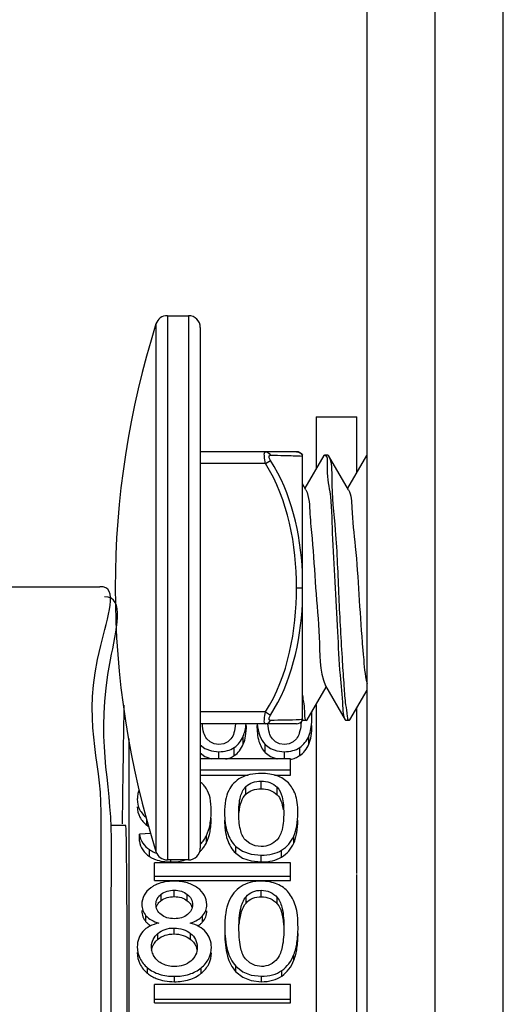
# Paper-space layout 'Sheet' of a CAD drawing. Header units: inches. Extents: x 0.2 to 10.8, y 0.2 to 8.3.
# Tile 518 of 545: x 8.0691 to 8.1259, y 6.7649 to 6.8807. Entities that reach past the tile are written whole.
import ezdxf

# ---------------------------------------------------------------- set-up
doc = ezdxf.new("R2010")
doc.units = ezdxf.units.IN
doc.header["$MEASUREMENT"] = 0
doc.layers.get('0').update_dxf_attribs({"lineweight": 5})
doc.layers.add('02___PRT_ALL_AXES', color=7, linetype='Continuous')

psp = doc.layouts.new('Sheet')

# ---------------------------------------------------------------- linework, layer by layer
at = {"color": 0, "linetype": 'ByBlock', "lineweight": -3}
for p, q in [((8.109877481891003, 6.628465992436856), (8.109877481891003, 7.901958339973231)), ((8.117877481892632, 6.705958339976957), (8.117877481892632, 7.901958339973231)), ((8.125877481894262, 6.705958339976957), (8.125877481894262, 7.901958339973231)), ((8.086403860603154, 6.845873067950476), (8.08887748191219, 6.845873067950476)), ((8.086403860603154, 6.845873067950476), (8.086403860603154, 6.781873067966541)), ((8.08887748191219, 6.845873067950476), (8.08887748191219, 6.781873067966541)), ((8.085069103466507, 6.844895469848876), (8.085069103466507, 6.78285066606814)), ((8.090277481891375, 6.844473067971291), (8.090277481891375, 6.783273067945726)), ((8.103877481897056, 6.83395833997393), (8.108677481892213, 6.83395833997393)), ((8.103877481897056, 6.833957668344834), (8.103877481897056, 6.827808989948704)), ((8.108677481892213, 6.827464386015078), (8.108677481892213, 6.833957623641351)), ((8.10157456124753, 6.829873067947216), (8.090277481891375, 6.829873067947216)), ((8.097935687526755, 6.828473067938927), (8.098525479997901, 6.828847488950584)), ((8.101574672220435, 6.829873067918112), (8.101827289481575, 6.829827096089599)), ((8.101827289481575, 6.829827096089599), (8.101897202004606, 6.829797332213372)), ((8.101897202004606, 6.829797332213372), (8.102060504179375, 6.829699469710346)), ((8.102060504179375, 6.829699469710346), (8.102119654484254, 6.829652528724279)), ((8.102119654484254, 6.829652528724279), (8.102277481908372, 6.82945484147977)), ((8.102277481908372, 6.798291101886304), (8.102277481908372, 6.82945484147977)), ((8.104807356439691, 6.829412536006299), (8.102577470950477, 6.825570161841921)), ((8.104877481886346, 6.829473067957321), (8.104807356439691, 6.829412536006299)), ((8.105277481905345, 6.829473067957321), (8.104877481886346, 6.829473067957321)), ((8.10534760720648, 6.82941253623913), (8.105277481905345, 6.829473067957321)), ((8.10767146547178, 6.82540843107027), (8.10534760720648, 6.82941253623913)), ((8.109807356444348, 6.829412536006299), (8.10757748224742, 6.82557018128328)), ((8.097935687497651, 6.828473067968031), (8.090277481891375, 6.828473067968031)), ((8.102671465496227, 6.82540843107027), (8.102277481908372, 6.826086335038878)), ((8.078477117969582, 6.813958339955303), (8.051472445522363, 6.813958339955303)), ((8.101574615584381, 6.813886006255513), (8.102277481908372, 6.813886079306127)), ((8.102847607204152, 6.798333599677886), (8.105077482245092, 6.802175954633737)), ((8.104983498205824, 6.80233770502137), (8.10730735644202, 6.798333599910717)), ((8.107847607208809, 6.798333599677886), (8.109877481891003, 6.801831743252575)), ((8.103877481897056, 6.800109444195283), (8.103877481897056, 6.612321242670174)), ((8.097935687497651, 6.799273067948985), (8.090277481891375, 6.799273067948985)), ((8.097935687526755, 6.799273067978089), (8.098525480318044, 6.798898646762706)), ((8.108677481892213, 6.780278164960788), (8.108677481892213, 6.799764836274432)), ((8.101574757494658, 6.797873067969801), (8.090277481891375, 6.797873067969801)), ((8.102307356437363, 6.798333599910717), (8.102277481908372, 6.798396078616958)), ((8.102777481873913, 6.798273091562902), (8.102847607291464, 6.79833361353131)), ((8.10730735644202, 6.798333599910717), (8.107377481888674, 6.798273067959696)), ((8.107777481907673, 6.798273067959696), (8.107377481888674, 6.798273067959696)), ((8.107847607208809, 6.798333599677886), (8.107777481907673, 6.798273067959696)), ((8.09533228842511, 6.795478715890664), (8.09533228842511, 6.796445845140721)), ((8.103024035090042, 6.795478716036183), (8.103024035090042, 6.79644584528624)), ((8.08187748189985, 6.796140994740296), (8.08187748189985, 6.612811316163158)), ((8.097905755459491, 6.794500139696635), (8.097905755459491, 6.795455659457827)), ((8.092465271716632, 6.793746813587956), (8.092465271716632, 6.794601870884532)), ((8.094261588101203, 6.794136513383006), (8.094261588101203, 6.795087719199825)), ((8.100157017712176, 6.793746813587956), (8.100157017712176, 6.794601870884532)), ((8.101953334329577, 6.794136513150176), (8.101953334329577, 6.795087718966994)), ((8.100877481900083, 6.793746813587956), (8.090277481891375, 6.793746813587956)), ((8.100877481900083, 6.791845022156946), (8.100877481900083, 6.793746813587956)), ((8.090277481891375, 6.792461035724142), (8.100877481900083, 6.792461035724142)), ((8.090277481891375, 6.791845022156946), (8.095885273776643, 6.791845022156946)), ((8.098978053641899, 6.791845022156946), (8.100877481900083, 6.791845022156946)), ((8.097419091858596, 6.790241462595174), (8.097419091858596, 6.791146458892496)), ((8.095638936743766, 6.789608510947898), (8.095638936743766, 6.79050599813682)), ((8.099307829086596, 6.789524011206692), (8.099307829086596, 6.790420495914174)), ((8.081109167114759, 6.78740062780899), (8.081092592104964, 6.786131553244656)), ((8.079828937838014, 6.785958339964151), (8.081500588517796, 6.785958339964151)), ((8.084011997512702, 6.785942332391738), (8.084011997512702, 6.786697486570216)), ((8.084482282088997, 6.784986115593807), (8.083120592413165, 6.784893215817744)), ((8.083120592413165, 6.784061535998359), (8.083120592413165, 6.784893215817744)), ((8.091004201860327, 6.783904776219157), (8.091004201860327, 6.784734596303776)), ((8.101259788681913, 6.783845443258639), (8.101259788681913, 6.784674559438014)), ((8.084298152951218, 6.782272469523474), (8.084298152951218, 6.783082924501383)), ((8.094435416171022, 6.782654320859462), (8.094435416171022, 6.783469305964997)), ((8.097437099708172, 6.781633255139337), (8.097437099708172, 6.782436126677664)), ((8.099832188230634, 6.782213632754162), (8.099832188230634, 6.783023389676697)), ((8.100877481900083, 6.781517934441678), (8.084877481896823, 6.781517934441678)), ((8.084877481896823, 6.779458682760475), (8.084877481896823, 6.781517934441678)), ((8.08887748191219, 6.781873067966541), (8.086403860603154, 6.781873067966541)), ((8.086830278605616, 6.781633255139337), (8.086830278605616, 6.781873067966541)), ((8.100877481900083, 6.779458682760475), (8.100877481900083, 6.781517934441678)), ((8.108677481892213, 6.724523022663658), (8.108677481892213, 6.780141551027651)), ((8.084877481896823, 6.779976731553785), (8.100877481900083, 6.779976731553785)), ((8.084877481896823, 6.779458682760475), (8.100877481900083, 6.779458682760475)), ((8.085675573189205, 6.777091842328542), (8.085675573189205, 6.777840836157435)), ((8.087217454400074, 6.777558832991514), (8.087217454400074, 6.778313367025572)), ((8.088748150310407, 6.777075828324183), (8.088748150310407, 6.777824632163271)), ((8.097437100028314, 6.777551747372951), (8.097437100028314, 6.778306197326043)), ((8.095656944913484, 6.776803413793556), (8.095656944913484, 6.77754898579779)), ((8.099325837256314, 6.776703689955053), (8.099325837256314, 6.777448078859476)), ((8.083892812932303, 6.774595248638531), (8.083892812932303, 6.775314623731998)), ((8.09054896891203, 6.774589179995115), (8.09054896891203, 6.775308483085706)), ((8.085290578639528, 6.772542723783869), (8.085290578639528, 6.773237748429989)), ((8.087190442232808, 6.77316501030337), (8.087190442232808, 6.773867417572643)), ((8.089133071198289, 6.772533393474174), (8.089133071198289, 6.773228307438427)), ((8.101277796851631, 6.770089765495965), (8.101277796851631, 6.770755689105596)), ((8.084072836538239, 6.76853858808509), (8.084072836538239, 6.769186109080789)), ((8.090377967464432, 6.768540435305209), (8.090377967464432, 6.769187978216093)), ((8.09445342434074, 6.768722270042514), (8.09445342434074, 6.769371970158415)), ((8.099850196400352, 6.768217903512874), (8.099850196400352, 6.768861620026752)), ((8.087226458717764, 6.767554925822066), (8.087226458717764, 6.768190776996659)), ((8.09745510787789, 6.767554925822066), (8.09745510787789, 6.768190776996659)), ((8.100877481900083, 6.767237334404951), (8.084877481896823, 6.767237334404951)), ((8.084877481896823, 6.765083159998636), (8.084877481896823, 6.767237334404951)), ((8.100877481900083, 6.765083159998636), (8.100877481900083, 6.767237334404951)), ((8.084877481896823, 6.765487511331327), (8.100877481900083, 6.765487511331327)), ((8.084877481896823, 6.765083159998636), (8.100877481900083, 6.765083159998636))]:
    psp.add_line(p, q, dxfattribs=at)
for points in [[(8.097935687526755, 6.829873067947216), (8.098169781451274, 6.82982347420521), (8.098374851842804, 6.82968084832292), (8.098525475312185, 6.829462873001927)], [(8.098525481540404, 6.82884748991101), (8.098434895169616, 6.829009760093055), (8.098378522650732, 6.829158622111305), (8.098359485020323, 6.829284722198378), (8.098378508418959, 6.829381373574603), (8.098434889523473, 6.829442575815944), (8.098525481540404, 6.829462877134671)], [(8.098525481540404, 6.798283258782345), (8.098434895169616, 6.798303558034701), (8.098378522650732, 6.798364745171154), (8.098359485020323, 6.798461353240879), (8.098378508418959, 6.798587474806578), (8.098434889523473, 6.798736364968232), (8.098525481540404, 6.798898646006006)], [(8.097935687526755, 6.797873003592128), (8.098169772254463, 6.79792262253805), (8.098374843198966, 6.79806526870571), (8.098525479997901, 6.798283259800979)], [(8.090277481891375, 6.795406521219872), (8.090827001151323, 6.79498110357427), (8.091584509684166, 6.794694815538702), (8.092465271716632, 6.794601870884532)], [(8.092465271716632, 6.795434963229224), (8.091898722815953, 6.795518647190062), (8.091426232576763, 6.795752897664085), (8.091053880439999, 6.796094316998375)], [(8.093869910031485, 6.79609981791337), (8.093496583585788, 6.795756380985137), (8.093023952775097, 6.795519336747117), (8.092465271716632, 6.795434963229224)], [(8.097905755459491, 6.795455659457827), (8.098518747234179, 6.794981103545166), (8.09927625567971, 6.794694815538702), (8.100157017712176, 6.794601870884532)], [(8.100157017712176, 6.795434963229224), (8.099590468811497, 6.795518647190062), (8.099117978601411, 6.795752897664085), (8.098745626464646, 6.796094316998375)], [(8.101561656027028, 6.79609981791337), (8.101188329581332, 6.795756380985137), (8.10071569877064, 6.795519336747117), (8.100157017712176, 6.795434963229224)], [(8.090277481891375, 6.794451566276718), (8.09082649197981, 6.794031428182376), (8.091583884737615, 6.793748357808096), (8.091598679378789, 6.793746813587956)], [(8.097905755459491, 6.794500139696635), (8.098518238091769, 6.794031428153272), (8.099275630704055, 6.793748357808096), (8.099290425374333, 6.793746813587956)], [(8.097437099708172, 6.783444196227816), (8.09671950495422, 6.783535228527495), (8.096091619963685, 6.783805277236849), (8.095555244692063, 6.784245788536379)], [(8.094435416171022, 6.783469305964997), (8.095244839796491, 6.782898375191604), (8.09624220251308, 6.782552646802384), (8.097437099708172, 6.782436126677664)], [(8.094435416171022, 6.782654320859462), (8.095244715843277, 6.782090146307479), (8.096241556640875, 6.781748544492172), (8.097437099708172, 6.781633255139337)], [(8.09745510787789, 6.769343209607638), (8.096737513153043, 6.769447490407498), (8.096109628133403, 6.769757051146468), (8.095573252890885, 6.770262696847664)], [(8.09445342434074, 6.769371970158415), (8.09526284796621, 6.768718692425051), (8.096260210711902, 6.768323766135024), (8.09745510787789, 6.768190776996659)], [(8.09445342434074, 6.768722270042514), (8.095262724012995, 6.768076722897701), (8.096259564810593, 6.767686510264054), (8.09745510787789, 6.767554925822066)]]:
    psp.add_lwpolyline(points, dxfattribs=at)
for centre, radius, start, end in [((8.086403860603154, 6.844473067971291), 0.0014, 90, 162.4393223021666), ((8.08887748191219, 6.844473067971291), 0.0014, 0, 90), ((8.183097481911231, 6.813873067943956), 0.10282, 162.4393223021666, 197.5606776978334), ((8.10157459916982, 6.829073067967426), 0.0008000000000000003, 28.5256740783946, 90), ((8.10157459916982, 6.798673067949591), 0.0008000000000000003, 270, 331.4743259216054), ((8.086403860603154, 6.783273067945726), 0.0014, 197.5606776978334, 270), ((8.08887748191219, 6.783273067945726), 0.0014, 270, 0), ((8.08663407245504, 6.775545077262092), 0.003759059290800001, 112.3428335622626, 113.4397708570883), ((-8.260624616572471, 6.785504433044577), 16.3404509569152, 359.8050190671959, 359.9376299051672)]:
    psp.add_arc(centre, radius, start, end, dxfattribs=at)
psp.add_ellipse((8.081056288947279, 6.713958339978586), major_axis=(0.0004443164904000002, 0.07199999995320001), ratio=0.006170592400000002, start_param=4.547999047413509, end_param=6.283223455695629, dxfattribs=at)
for points, knots in [([(8.097935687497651, 6.828473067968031), (8.097853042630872, 6.828777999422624), (8.097824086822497, 6.829115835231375), (8.097776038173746, 6.829873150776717), (8.097935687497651, 6.829873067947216)], [0, 0, 0, 0, 0.6643073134, 1, 1, 1, 1]), ([(8.098525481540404, 6.829462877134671), (8.099062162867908, 6.829455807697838), (8.10031304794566, 6.82943501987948), (8.101564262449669, 6.829404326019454), (8.102277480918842, 6.829362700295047)], [0, 0, 0, 0, 0.4289841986, 1, 1, 1, 1]), ([(8.104877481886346, 6.829473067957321), (8.105265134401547, 6.829473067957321), (8.105035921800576, 6.827203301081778), (8.105680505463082, 6.824872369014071), (8.105760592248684, 6.819908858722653), (8.106105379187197, 6.81455447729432), (8.106392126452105, 6.808955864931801), (8.106601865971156, 6.804058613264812), (8.107019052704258, 6.800675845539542), (8.107030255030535, 6.798811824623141), (8.10730735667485, 6.798333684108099)], [0, 0, 0, 0, 0.0371916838, 0.1401842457, 0.2948971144, 0.4792161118, 0.6666939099, 0.8304330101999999, 0.9469799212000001, 1, 1, 1, 1]), ([(8.106995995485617, 6.805210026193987), (8.106841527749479, 6.807728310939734), (8.106545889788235, 6.812849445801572), (8.106321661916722, 6.820077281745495), (8.105651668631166, 6.825480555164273), (8.105807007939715, 6.828619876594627), (8.105347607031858, 6.82941246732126)], [0, 0, 0, 0, 0.3118750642, 0.6356756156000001, 0.8867584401, 1, 1, 1, 1]), ([(8.102671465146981, 6.825408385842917), (8.103110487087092, 6.824549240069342), (8.103096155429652, 6.822518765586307), (8.103547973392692, 6.818721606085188), (8.103773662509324, 6.813853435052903), (8.104366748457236, 6.808136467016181), (8.104265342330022, 6.804130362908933), (8.10498349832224, 6.802337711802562)], [0, 0, 0, 0, 0.1247599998, 0.2498658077, 0.5000761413, 0.7502837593, 1, 1, 1, 1]), ([(8.107671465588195, 6.825408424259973), (8.10803606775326, 6.824781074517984), (8.108059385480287, 6.822416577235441), (8.108800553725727, 6.816545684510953), (8.108985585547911, 6.811190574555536), (8.109295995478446, 6.807422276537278)], [0, 0, 0, 0, 0.1204547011, 0.3723214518, 1, 1, 1, 1]), ([(8.078628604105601, 6.787484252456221), (8.078626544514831, 6.79402239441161), (8.075477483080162, 6.799279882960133), (8.080763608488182, 6.814205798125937), (8.078477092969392, 6.813988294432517)], [0, 0, 0, 0, 0.7400291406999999, 1, 1, 1, 1]), ([(8.079829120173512, 6.784415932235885), (8.079841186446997, 6.791417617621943), (8.077182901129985, 6.797402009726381), (8.081501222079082, 6.812845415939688), (8.079024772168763, 6.812817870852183)], [0, 0, 0, 0, 0.7387080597, 1, 1, 1, 1]), ([(8.109295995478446, 6.807422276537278), (8.109341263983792, 6.806872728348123), (8.109497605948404, 6.805271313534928), (8.10959572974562, 6.803644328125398), (8.109877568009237, 6.802621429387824)], [0, 0, 0, 0, 0.3419752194, 1, 1, 1, 1]), ([(8.107777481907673, 6.798273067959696), (8.107608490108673, 6.798273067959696), (8.107569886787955, 6.799206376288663), (8.107312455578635, 6.800279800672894), (8.10718205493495, 6.802594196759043), (8.107055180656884, 6.80424513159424), (8.106995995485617, 6.805210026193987)], [0, 0, 0, 0, 0.0723716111, 0.2706705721, 0.5860022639, 1, 1, 1, 1]), ([(8.102277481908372, 6.801252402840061), (8.102341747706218, 6.800511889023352), (8.10258563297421, 6.799830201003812), (8.102509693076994, 6.798273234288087), (8.102777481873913, 6.798273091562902)], [0, 0, 0, 0, 0.7351473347, 1, 1, 1, 1]), ([(8.081300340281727, 6.800066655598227), (8.081291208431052, 6.799549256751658), (8.081272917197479, 6.79848633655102), (8.081255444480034, 6.797423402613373), (8.08124666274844, 6.796877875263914)], [0, 0, 0, 0, 0.4867748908, 1, 1, 1, 1]), ([(8.097935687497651, 6.797873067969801), (8.097776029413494, 6.797873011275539), (8.0978241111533, 6.798630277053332), (8.097852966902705, 6.798968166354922), (8.097935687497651, 6.799273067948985)], [0, 0, 0, 0, 0.3357112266, 1, 1, 1, 1]), ([(8.103384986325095, 6.798662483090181), (8.103384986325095, 6.79876021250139), (8.103382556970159, 6.798949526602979), (8.10337442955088, 6.799138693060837), (8.10336887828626, 6.799230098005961)], [0, 0, 0, 0, 0.5162597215, 1, 1, 1, 1]), ([(8.103378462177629, 6.798312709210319), (8.103380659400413, 6.798370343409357), (8.103383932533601, 6.798486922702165), (8.103384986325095, 6.798603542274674), (8.103384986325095, 6.798662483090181)], [0, 0, 0, 0, 0.494577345, 1, 1, 1, 1]), ([(8.091053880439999, 6.796094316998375), (8.090882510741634, 6.796293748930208), (8.090629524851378, 6.796890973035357), (8.090544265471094, 6.797511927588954), (8.090515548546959, 6.79787442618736)], [0, 0, 0, 0, 0.4196526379, 1, 1, 1, 1]), ([(8.094413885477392, 6.797874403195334), (8.094384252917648, 6.797513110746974), (8.094296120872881, 6.796893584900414), (8.094041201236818, 6.7962991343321), (8.093869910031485, 6.79609981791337)], [0, 0, 0, 0, 0.5797186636, 1, 1, 1, 1]), ([(8.09533228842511, 6.796445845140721), (8.095420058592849, 6.796657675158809), (8.095561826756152, 6.797128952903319), (8.095633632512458, 6.797614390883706), (8.09565803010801, 6.79787335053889)], [0, 0, 0, 0, 0.4685197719, 1, 1, 1, 1]), ([(8.09533228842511, 6.795478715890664), (8.095463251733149, 6.795791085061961), (8.09564783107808, 6.796519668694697), (8.095693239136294, 6.797264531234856), (8.095693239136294, 6.797669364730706)], [0, 0, 0, 0, 0.4555363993, 1, 1, 1, 1]), ([(8.096929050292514, 6.797669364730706), (8.096929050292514, 6.797043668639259), (8.097028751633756, 6.79590863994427), (8.097558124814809, 6.794859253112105), (8.097905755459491, 6.794500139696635)], [0, 0, 0, 0, 0.555924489, 1, 1, 1, 1]), ([(8.096965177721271, 6.79787442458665), (8.097010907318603, 6.797400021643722), (8.097176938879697, 6.796528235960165), (8.09762889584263, 6.795745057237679), (8.097905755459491, 6.795455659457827)], [0, 0, 0, 0, 0.5433809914, 1, 1, 1, 1]), ([(8.098745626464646, 6.796094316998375), (8.098574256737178, 6.796293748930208), (8.098321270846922, 6.796890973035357), (8.098236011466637, 6.797511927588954), (8.098207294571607, 6.79787442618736)], [0, 0, 0, 0, 0.419652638, 1, 1, 1, 1]), ([(8.102278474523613, 6.798385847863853), (8.10216923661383, 6.798379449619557), (8.100920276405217, 6.798298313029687), (8.099667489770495, 6.798298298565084), (8.098525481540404, 6.798283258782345)], [0, 0, 0, 0, 0.0874329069, 1, 1, 1, 1]), ([(8.102101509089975, 6.797825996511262), (8.102070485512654, 6.797474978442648), (8.101980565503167, 6.796871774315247), (8.101729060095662, 6.796294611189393), (8.101561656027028, 6.79609981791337)], [0, 0, 0, 0, 0.5784128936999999, 1, 1, 1, 1]), ([(8.102119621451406, 6.79807556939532), (8.102117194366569, 6.798033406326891), (8.102111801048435, 6.797950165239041), (8.10210513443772, 6.797867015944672), (8.102101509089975, 6.797825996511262)], [0, 0, 0, 0, 0.5063151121, 1, 1, 1, 1]), ([(8.102377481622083, 6.798273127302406), (8.102365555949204, 6.7982731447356), (8.102337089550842, 6.798287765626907), (8.102320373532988, 6.798312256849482), (8.102311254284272, 6.798327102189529)], [0, 0, 0, 0, 0.4063509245, 1, 1, 1, 1]), ([(8.103024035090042, 6.79644584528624), (8.103136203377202, 6.796716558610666), (8.103304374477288, 6.797335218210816), (8.103365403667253, 6.797970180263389), (8.103378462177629, 6.798312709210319)], [0, 0, 0, 0, 0.4608795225, 1, 1, 1, 1]), ([(8.103024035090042, 6.795478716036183), (8.103154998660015, 6.795791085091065), (8.103339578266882, 6.796519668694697), (8.103384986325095, 6.797264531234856), (8.103384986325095, 6.797669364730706)], [0, 0, 0, 0, 0.4555364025, 1, 1, 1, 1]), ([(8.08124666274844, 6.796877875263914), (8.081222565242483, 6.795380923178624), (8.081174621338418, 6.792221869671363), (8.081131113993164, 6.78906275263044), (8.081109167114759, 6.78740062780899)], [0, 0, 0, 0, 0.4738680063, 1, 1, 1, 1]), ([(8.094261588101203, 6.795087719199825), (8.094495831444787, 6.795249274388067), (8.09492824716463, 6.795655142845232), (8.095218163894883, 6.796170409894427), (8.09533228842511, 6.796445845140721)], [0, 0, 0, 0, 0.4883384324, 1, 1, 1, 1]), ([(8.101953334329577, 6.795087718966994), (8.102187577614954, 6.795249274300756), (8.102619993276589, 6.795655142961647), (8.102909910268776, 6.796170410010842), (8.103024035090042, 6.79644584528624)], [0, 0, 0, 0, 0.4883383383, 1, 1, 1, 1]), ([(8.094261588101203, 6.794136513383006), (8.094495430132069, 6.794295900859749), (8.094927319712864, 6.794696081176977), (8.095218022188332, 6.79520617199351), (8.09533228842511, 6.795478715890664)], [0, 0, 0, 0, 0.4891683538, 1, 1, 1, 1]), ([(8.101953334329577, 6.794136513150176), (8.10218717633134, 6.794295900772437), (8.102619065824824, 6.794696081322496), (8.102909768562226, 6.795206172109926), (8.103024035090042, 6.795478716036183)], [0, 0, 0, 0, 0.4891682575, 1, 1, 1, 1]), ([(8.092465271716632, 6.794601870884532), (8.092798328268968, 6.794601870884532), (8.093430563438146, 6.794663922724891), (8.094019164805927, 6.794920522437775), (8.094261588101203, 6.795087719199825)], [0, 0, 0, 0, 0.5307288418, 1, 1, 1, 1]), ([(8.093295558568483, 6.793737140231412), (8.09347145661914, 6.793774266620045), (8.093809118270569, 6.793874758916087), (8.094120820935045, 6.79404056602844), (8.094261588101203, 6.794136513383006)], [0, 0, 0, 0, 0.5134480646, 1, 1, 1, 1]), ([(8.100157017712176, 6.794601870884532), (8.100490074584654, 6.794601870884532), (8.10112230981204, 6.794663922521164), (8.101710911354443, 6.794920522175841), (8.101953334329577, 6.795087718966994)], [0, 0, 0, 0, 0.5307292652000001, 1, 1, 1, 1]), ([(8.101443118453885, 6.793870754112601), (8.101533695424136, 6.793905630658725), (8.101709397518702, 6.793984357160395), (8.10187481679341, 6.794082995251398), (8.101953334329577, 6.794136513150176)], [0, 0, 0, 0, 0.505304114, 1, 1, 1, 1]), ([(8.100845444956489, 6.793710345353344), (8.100949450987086, 6.79372775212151), (8.101151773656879, 6.793770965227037), (8.101348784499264, 6.793834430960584), (8.101443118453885, 6.793870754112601)], [0, 0, 0, 0, 0.5105722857, 1, 1, 1, 1]), ([(8.097437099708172, 6.792041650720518), (8.096994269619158, 6.792041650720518), (8.096168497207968, 6.791976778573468), (8.095376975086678, 6.791707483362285), (8.095044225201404, 6.791524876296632)], [0, 0, 0, 0, 0.5384654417, 1, 1, 1, 1]), ([(8.099299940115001, 6.791753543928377), (8.099018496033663, 6.791854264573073), (8.0984007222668, 6.792001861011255), (8.097768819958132, 6.792041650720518), (8.097437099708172, 6.792041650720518)], [0, 0, 0, 0, 0.4739976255, 1, 1, 1, 1]), ([(8.100621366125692, 6.790926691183), (8.100446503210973, 6.791110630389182), (8.100032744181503, 6.791441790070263), (8.099553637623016, 6.79166275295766), (8.099299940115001, 6.791753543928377)], [0, 0, 0, 0, 0.4850344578, 1, 1, 1, 1]), ([(8.090999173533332, 6.790243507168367), (8.090904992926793, 6.790392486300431), (8.090690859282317, 6.790676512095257), (8.090432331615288, 6.790920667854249), (8.090294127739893, 6.791032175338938)], [0, 0, 0, 0, 0.4981250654, 1, 1, 1, 1]), ([(8.095044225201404, 6.791524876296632), (8.094739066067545, 6.791357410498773), (8.094168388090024, 6.790933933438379), (8.093765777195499, 6.790347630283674), (8.093610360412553, 6.790034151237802)], [0, 0, 0, 0, 0.4987103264, 1, 1, 1, 1]), ([(8.095638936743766, 6.79050599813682), (8.095856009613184, 6.790718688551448), (8.096426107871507, 6.791066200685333), (8.09707963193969, 6.791146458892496), (8.097419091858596, 6.791146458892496)], [0, 0, 0, 0, 0.4723674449, 1, 1, 1, 1]), ([(8.097419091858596, 6.791146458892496), (8.097770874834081, 6.791146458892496), (8.098470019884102, 6.791041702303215), (8.099066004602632, 6.790654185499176), (8.099307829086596, 6.790420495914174)], [0, 0, 0, 0, 0.5112594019, 1, 1, 1, 1]), ([(8.101443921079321, 6.78958845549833), (8.101349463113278, 6.789843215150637), (8.101120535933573, 6.790321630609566), (8.100796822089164, 6.790742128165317), (8.100621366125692, 6.790926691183)], [0, 0, 0, 0, 0.5161998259, 1, 1, 1, 1]), ([(8.083069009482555, 6.790045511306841), (8.083004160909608, 6.789887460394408), (8.082906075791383, 6.789547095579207), (8.082877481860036, 6.789194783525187), (8.082877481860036, 6.789014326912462)], [0, 0, 0, 0, 0.4863089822, 1, 1, 1, 1]), ([(8.091557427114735, 6.78765897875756), (8.091557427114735, 6.788162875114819), (8.091500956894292, 6.789055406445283), (8.09120531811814, 6.789917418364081), (8.090999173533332, 6.790243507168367)], [0, 0, 0, 0, 0.5663789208, 1, 1, 1, 1]), ([(8.093610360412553, 6.790034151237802), (8.093432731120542, 6.789675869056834), (8.093183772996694, 6.788799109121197), (8.093133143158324, 6.787899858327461), (8.093133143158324, 6.787402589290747)], [0, 0, 0, 0, 0.4457340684, 1, 1, 1, 1]), ([(8.094798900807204, 6.787402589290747), (8.094798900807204, 6.788047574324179), (8.094855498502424, 6.789140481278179), (8.095320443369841, 6.790193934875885), (8.095638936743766, 6.79050599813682)], [0, 0, 0, 0, 0.5912525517, 1, 1, 1, 1]), ([(8.094837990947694, 6.787455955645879), (8.094878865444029, 6.787896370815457), (8.095005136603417, 6.788670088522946), (8.095398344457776, 6.789375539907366), (8.095638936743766, 6.789608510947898)], [0, 0, 0, 0, 0.5690961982, 1, 1, 1, 1]), ([(8.095638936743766, 6.789608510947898), (8.095856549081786, 6.789819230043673), (8.096427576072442, 6.790162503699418), (8.0970797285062, 6.790241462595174), (8.097419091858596, 6.790241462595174)], [0, 0, 0, 0, 0.471625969, 1, 1, 1, 1]), ([(8.097419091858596, 6.790241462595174), (8.0977707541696, 6.790241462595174), (8.098468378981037, 6.790138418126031), (8.099065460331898, 6.789755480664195), (8.099307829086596, 6.789524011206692)], [0, 0, 0, 0, 0.5120263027, 1, 1, 1, 1]), ([(8.099307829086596, 6.790420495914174), (8.099607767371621, 6.790130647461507), (8.100027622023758, 6.789092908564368), (8.10007529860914, 6.788041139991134), (8.10007529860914, 6.787402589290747)], [0, 0, 0, 0, 0.3951136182, 1, 1, 1, 1]), ([(8.099307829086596, 6.789524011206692), (8.099505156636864, 6.789335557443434), (8.09983364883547, 6.788761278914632), (8.099958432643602, 6.788130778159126), (8.100005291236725, 6.787768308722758)], [0, 0, 0, 0, 0.4274492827, 1, 1, 1, 1]), ([(8.101741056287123, 6.787402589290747), (8.101741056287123, 6.787817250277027), (8.101708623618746, 6.788555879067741), (8.10155633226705, 6.789285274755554), (8.101443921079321, 6.78958845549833)], [0, 0, 0, 0, 0.5618633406, 1, 1, 1, 1]), ([(8.082877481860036, 6.789014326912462), (8.082877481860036, 6.788600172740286), (8.083053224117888, 6.787742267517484), (8.083634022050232, 6.787089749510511), (8.083968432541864, 6.786829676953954)], [0, 0, 0, 0, 0.4943407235, 1, 1, 1, 1]), ([(8.078617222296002, 6.767944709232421), (8.078621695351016, 6.771375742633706), (8.078628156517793, 6.777888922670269), (8.078629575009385, 6.784402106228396), (8.078628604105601, 6.787484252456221)], [0, 0, 0, 0, 0.5267833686, 1, 1, 1, 1]), ([(8.082877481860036, 6.788134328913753), (8.082877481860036, 6.787717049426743), (8.083062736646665, 6.786847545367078), (8.083666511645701, 6.786199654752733), (8.084011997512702, 6.785942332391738)], [0, 0, 0, 0, 0.4920377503, 1, 1, 1, 1]), ([(8.091004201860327, 6.784734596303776), (8.091203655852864, 6.785138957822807), (8.09148943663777, 6.786110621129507), (8.091557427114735, 6.787111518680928), (8.091557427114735, 6.78765897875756)], [0, 0, 0, 0, 0.4516280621, 1, 1, 1, 1]), ([(8.093133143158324, 6.787402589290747), (8.093133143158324, 6.786621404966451), (8.093264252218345, 6.785195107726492), (8.093980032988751, 6.783902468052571), (8.094435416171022, 6.783469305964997)], [0, 0, 0, 0, 0.55415832, 1, 1, 1, 1]), ([(8.095555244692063, 6.784245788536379), (8.09525232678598, 6.784567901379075), (8.094855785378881, 6.785655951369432), (8.094798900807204, 6.786746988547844), (8.094798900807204, 6.787402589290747)], [0, 0, 0, 0, 0.4027900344, 1, 1, 1, 1]), ([(8.10007529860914, 6.787402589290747), (8.10007529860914, 6.786748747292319), (8.100014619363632, 6.785658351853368), (8.099613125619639, 6.784574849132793), (8.099309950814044, 6.784252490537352)], [0, 0, 0, 0, 0.5963704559, 1, 1, 1, 1]), ([(8.101259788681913, 6.784674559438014), (8.101433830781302, 6.785059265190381), (8.101681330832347, 6.785966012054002), (8.101741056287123, 6.786896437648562), (8.101741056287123, 6.787402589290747)], [0, 0, 0, 0, 0.454809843, 1, 1, 1, 1]), ([(8.084011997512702, 6.785942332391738), (8.084049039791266, 6.785914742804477), (8.084123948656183, 6.785860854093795), (8.084200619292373, 6.785809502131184), (8.084239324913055, 6.785784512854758)], [0, 0, 0, 0, 0.5006302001, 1, 1, 1, 1]), ([(8.091004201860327, 6.783904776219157), (8.091203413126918, 6.784303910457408), (8.091489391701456, 6.785263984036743), (8.091557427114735, 6.786253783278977), (8.091557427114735, 6.7867948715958)], [0, 0, 0, 0, 0.4518820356, 1, 1, 1, 1]), ([(8.093133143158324, 6.786541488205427), (8.093133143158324, 6.785769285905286), (8.093264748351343, 6.78435679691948), (8.093981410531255, 6.783081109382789), (8.094435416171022, 6.782654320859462)], [0, 0, 0, 0, 0.5534250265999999, 1, 1, 1, 1]), ([(8.101259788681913, 6.783845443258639), (8.101433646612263, 6.784225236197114), (8.101681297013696, 6.785121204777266), (8.101741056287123, 6.786041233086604), (8.101741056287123, 6.786541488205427)], [0, 0, 0, 0, 0.4550302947, 1, 1, 1, 1]), ([(8.083120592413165, 6.784893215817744), (8.083179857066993, 6.784530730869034), (8.08343874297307, 6.783812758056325), (8.083990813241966, 6.783287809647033), (8.084298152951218, 6.783082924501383)], [0, 0, 0, 0, 0.4985921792, 1, 1, 1, 1]), ([(8.07981665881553, 6.76771676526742), (8.079818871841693, 6.770623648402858), (8.07982074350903, 6.776190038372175), (8.079824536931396, 6.781756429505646), (8.079829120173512, 6.784415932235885)], [0, 0, 0, 0, 0.5222206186, 1, 1, 1, 1]), ([(8.083120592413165, 6.784061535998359), (8.08317992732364, 6.783702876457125), (8.083440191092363, 6.782991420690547), (8.08399149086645, 6.78247450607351), (8.084298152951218, 6.782272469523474)], [0, 0, 0, 0, 0.4974690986, 1, 1, 1, 1]), ([(8.090297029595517, 6.783729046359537), (8.090439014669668, 6.783874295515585), (8.09070278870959, 6.784192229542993), (8.090912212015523, 6.784548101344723), (8.091004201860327, 6.784734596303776)], [0, 0, 0, 0, 0.4941251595, 1, 1, 1, 1]), ([(8.090467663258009, 6.783095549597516), (8.090572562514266, 6.783216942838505), (8.090768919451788, 6.783476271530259), (8.090931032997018, 6.783758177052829), (8.091004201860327, 6.783904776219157)], [0, 0, 0, 0, 0.4947468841, 1, 1, 1, 1]), ([(8.099309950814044, 6.784252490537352), (8.099071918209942, 6.783999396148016), (8.098492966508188, 6.783572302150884), (8.097785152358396, 6.783444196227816), (8.097437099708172, 6.783444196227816)], [0, 0, 0, 0, 0.4995613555, 1, 1, 1, 1]), ([(8.099832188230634, 6.783023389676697), (8.100140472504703, 6.783216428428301), (8.100712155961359, 6.783700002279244), (8.101106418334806, 6.784335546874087), (8.101259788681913, 6.784674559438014)], [0, 0, 0, 0, 0.4943217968, 1, 1, 1, 1]), ([(8.099832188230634, 6.782213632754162), (8.10013996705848, 6.78240409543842), (8.10071084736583, 6.782880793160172), (8.101106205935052, 6.783509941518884), (8.101259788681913, 6.783845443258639)], [0, 0, 0, 0, 0.4951846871, 1, 1, 1, 1]), ([(8.084298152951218, 6.783082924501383), (8.084406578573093, 6.783010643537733), (8.084636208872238, 6.782877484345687), (8.084879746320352, 6.782772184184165), (8.085005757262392, 6.782725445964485)], [0, 0, 0, 0, 0.4922752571, 1, 1, 1, 1]), ([(8.085005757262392, 6.782725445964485), (8.085028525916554, 6.782717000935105), (8.085074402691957, 6.782700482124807), (8.085120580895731, 6.782684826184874), (8.085143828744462, 6.782677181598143)], [0, 0, 0, 0, 0.498071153, 1, 1, 1, 1]), ([(8.090227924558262, 6.782842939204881), (8.090269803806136, 6.782883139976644), (8.09035171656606, 6.78296551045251), (8.090429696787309, 6.783051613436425), (8.090467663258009, 6.783095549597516)], [0, 0, 0, 0, 0.4999308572, 1, 1, 1, 1]), ([(8.097437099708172, 6.782436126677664), (8.097880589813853, 6.782436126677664), (8.098715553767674, 6.782509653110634), (8.099504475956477, 6.782818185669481), (8.099832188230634, 6.783023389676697)], [0, 0, 0, 0, 0.5342304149, 1, 1, 1, 1]), ([(8.084298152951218, 6.782272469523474), (8.08440675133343, 6.782200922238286), (8.08463674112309, 6.782069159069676), (8.084880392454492, 6.781965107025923), (8.08500648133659, 6.781918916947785)], [0, 0, 0, 0, 0.4919902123, 1, 1, 1, 1]), ([(8.08500648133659, 6.781918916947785), (8.085280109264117, 6.78181867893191), (8.085885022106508, 6.781672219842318), (8.086503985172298, 6.781633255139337), (8.086830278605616, 6.781633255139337)], [0, 0, 0, 0, 0.4717637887, 1, 1, 1, 1]), ([(8.086830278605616, 6.781633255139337), (8.087124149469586, 6.781633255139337), (8.08769342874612, 6.781667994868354), (8.088252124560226, 6.781786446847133), (8.088514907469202, 6.781865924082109)], [0, 0, 0, 0, 0.5170055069, 1, 1, 1, 1]), ([(8.097437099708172, 6.781633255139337), (8.097880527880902, 6.781633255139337), (8.098714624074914, 6.781705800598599), (8.099503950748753, 6.78201050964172), (8.099832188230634, 6.782213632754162)], [0, 0, 0, 0, 0.5346167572, 1, 1, 1, 1]), ([(8.085138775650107, 6.778993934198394), (8.085014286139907, 6.778939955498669), (8.084774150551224, 6.778819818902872), (8.084549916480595, 6.778671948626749), (8.084444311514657, 6.778592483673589)], [0, 0, 0, 0, 0.5065806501, 1, 1, 1, 1]), ([(8.087199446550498, 6.779368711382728), (8.086839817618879, 6.779368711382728), (8.08616007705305, 6.779321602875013), (8.085499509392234, 6.779142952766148), (8.085205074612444, 6.779021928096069)], [0, 0, 0, 0, 0.5304523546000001, 1, 1, 1, 1]), ([(8.089981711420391, 6.778571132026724), (8.089619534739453, 6.778844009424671), (8.088710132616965, 6.779269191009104), (8.087723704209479, 6.779368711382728), (8.087199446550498, 6.779368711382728)], [0, 0, 0, 0, 0.4637992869, 1, 1, 1, 1]), ([(8.09745510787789, 6.779368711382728), (8.09701140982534, 6.779368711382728), (8.096173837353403, 6.779289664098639), (8.095387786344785, 6.778966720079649), (8.095062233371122, 6.778754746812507)], [0, 0, 0, 0, 0.5331762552, 1, 1, 1, 1]), ([(8.09931794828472, 6.779026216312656), (8.099039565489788, 6.779144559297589), (8.098423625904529, 6.779320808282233), (8.097787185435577, 6.779368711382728), (8.09745510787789, 6.779368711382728)], [0, 0, 0, 0, 0.4766893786, 1, 1, 1, 1]), ([(8.10063937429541, 6.778046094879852), (8.100468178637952, 6.778259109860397), (8.100063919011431, 6.778646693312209), (8.099575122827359, 6.778916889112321), (8.09931794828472, 6.779026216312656)], [0, 0, 0, 0, 0.4944227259, 1, 1, 1, 1]), ([(8.084444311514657, 6.778592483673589), (8.084132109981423, 6.778357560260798), (8.08358672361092, 6.777789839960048), (8.083408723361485, 6.777015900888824), (8.083408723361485, 6.776650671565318)], [0, 0, 0, 0, 0.5168573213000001, 1, 1, 1, 1]), ([(8.085065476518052, 6.776694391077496), (8.085065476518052, 6.776907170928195), (8.085172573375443, 6.777362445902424), (8.085491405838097, 6.777698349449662), (8.085675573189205, 6.777840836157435)], [0, 0, 0, 0, 0.4774789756, 1, 1, 1, 1]), ([(8.085675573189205, 6.777840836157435), (8.085880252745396, 6.777999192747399), (8.08638017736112, 6.778250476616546), (8.086931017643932, 6.778313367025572), (8.087217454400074, 6.778313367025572)], [0, 0, 0, 0, 0.4746433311, 1, 1, 1, 1]), ([(8.087217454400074, 6.778313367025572), (8.08750030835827, 6.778313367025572), (8.08805004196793, 6.778245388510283), (8.08854289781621, 6.777985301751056), (8.088748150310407, 6.777824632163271)], [0, 0, 0, 0, 0.5204177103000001, 1, 1, 1, 1]), ([(8.088748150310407, 6.777824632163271), (8.088935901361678, 6.777677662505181), (8.089264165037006, 6.777323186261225), (8.089369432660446, 6.776847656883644), (8.089369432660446, 6.776621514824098)], [0, 0, 0, 0, 0.5132286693, 1, 1, 1, 1]), ([(8.091035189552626, 6.776614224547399), (8.091035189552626, 6.776981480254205), (8.090849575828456, 6.777761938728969), (8.090297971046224, 6.778332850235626), (8.089981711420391, 6.778571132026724)], [0, 0, 0, 0, 0.4811839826, 1, 1, 1, 1]), ([(8.095062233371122, 6.778754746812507), (8.094749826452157, 6.77855133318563), (8.09416786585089, 6.778030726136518), (8.093780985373, 6.777355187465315), (8.093628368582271, 6.776992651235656)], [0, 0, 0, 0, 0.4865844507, 1, 1, 1, 1]), ([(8.095656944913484, 6.77754898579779), (8.09586640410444, 6.777791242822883), (8.096419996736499, 6.778203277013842), (8.097095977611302, 6.778306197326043), (8.097437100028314, 6.778306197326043)], [0, 0, 0, 0, 0.484222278, 1, 1, 1, 1]), ([(8.097437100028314, 6.778306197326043), (8.097790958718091, 6.778306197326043), (8.098514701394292, 6.77817192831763), (8.099091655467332, 6.77771509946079), (8.099325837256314, 6.777448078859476)], [0, 0, 0, 0, 0.4990798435, 1, 1, 1, 1]), ([(8.101461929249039, 6.776468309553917), (8.10136828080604, 6.776765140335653), (8.101143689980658, 6.777320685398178), (8.100817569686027, 6.777824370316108), (8.10063937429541, 6.778046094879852)], [0, 0, 0, 0, 0.5224915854, 1, 1, 1, 1]), ([(8.083408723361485, 6.776650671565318), (8.083408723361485, 6.77640622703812), (8.083482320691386, 6.775918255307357), (8.083737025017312, 6.77549373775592), (8.083892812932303, 6.775314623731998)], [0, 0, 0, 0, 0.5073255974, 1, 1, 1, 1]), ([(8.085666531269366, 6.775446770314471), (8.085481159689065, 6.775596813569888), (8.08515844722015, 6.775971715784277), (8.085065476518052, 6.776458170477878), (8.085065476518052, 6.776694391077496)], [0, 0, 0, 0, 0.5023861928, 1, 1, 1, 1]), ([(8.085133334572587, 6.776381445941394), (8.085179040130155, 6.776516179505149), (8.08532736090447, 6.77678562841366), (8.085549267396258, 6.776995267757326), (8.085675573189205, 6.777091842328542)], [0, 0, 0, 0, 0.4722486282, 1, 1, 1, 1]), ([(8.085675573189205, 6.777091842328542), (8.085880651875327, 6.777248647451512), (8.086381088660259, 6.777496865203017), (8.08693108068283, 6.777558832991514), (8.087217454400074, 6.777558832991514)], [0, 0, 0, 0, 0.4740909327, 1, 1, 1, 1]), ([(8.087217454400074, 6.777558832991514), (8.087500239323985, 6.777558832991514), (8.088049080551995, 6.777491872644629), (8.08854250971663, 6.777234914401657), (8.088748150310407, 6.777075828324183)], [0, 0, 0, 0, 0.5209955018, 1, 1, 1, 1]), ([(8.088748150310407, 6.777075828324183), (8.088876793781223, 6.77697630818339), (8.089104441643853, 6.776757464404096), (8.089254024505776, 6.776476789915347), (8.089300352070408, 6.776335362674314)], [0, 0, 0, 0, 0.5221906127, 1, 1, 1, 1]), ([(8.093628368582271, 6.776992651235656), (8.093448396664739, 6.776565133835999), (8.093202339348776, 6.775537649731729), (8.093151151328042, 6.774492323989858), (8.093151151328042, 6.773912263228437)], [0, 0, 0, 0, 0.4443411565, 1, 1, 1, 1]), ([(8.094816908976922, 6.773912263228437), (8.094816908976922, 6.774664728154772), (8.09487708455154, 6.775921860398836), (8.095324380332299, 6.777164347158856), (8.095656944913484, 6.77754898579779)], [0, 0, 0, 0, 0.5967495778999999, 1, 1, 1, 1]), ([(8.094855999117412, 6.774275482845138), (8.09489681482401, 6.774789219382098), (8.095021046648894, 6.775678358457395), (8.095407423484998, 6.776518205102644), (8.095656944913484, 6.776803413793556)], [0, 0, 0, 0, 0.5762617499, 1, 1, 1, 1]), ([(8.095656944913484, 6.776803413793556), (8.095866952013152, 6.777043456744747), (8.096421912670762, 6.777450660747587), (8.09709611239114, 6.777551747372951), (8.097437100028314, 6.777551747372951)], [0, 0, 0, 0, 0.4832964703, 1, 1, 1, 1]), ([(8.097437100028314, 6.777551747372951), (8.097790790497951, 6.777551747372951), (8.098512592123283, 6.777419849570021), (8.099091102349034, 6.776968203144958), (8.099325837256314, 6.776703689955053)], [0, 0, 0, 0, 0.5000292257, 1, 1, 1, 1]), ([(8.099325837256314, 6.777448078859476), (8.099639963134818, 6.777089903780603), (8.100040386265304, 6.775869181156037), (8.100093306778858, 6.774657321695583), (8.100093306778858, 6.773912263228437)], [0, 0, 0, 0, 0.3900294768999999, 1, 1, 1, 1]), ([(8.099325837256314, 6.776703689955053), (8.099565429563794, 6.776433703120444), (8.099922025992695, 6.775590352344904), (8.100027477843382, 6.774714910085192), (8.100062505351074, 6.774195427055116)], [0, 0, 0, 0, 0.4094317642, 1, 1, 1, 1]), ([(8.083408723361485, 6.77591563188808), (8.083408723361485, 6.77567397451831), (8.083482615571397, 6.775190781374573), (8.083737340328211, 6.774771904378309), (8.083892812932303, 6.774595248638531)], [0, 0, 0, 0, 0.5066354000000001, 1, 1, 1, 1]), ([(8.089369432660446, 6.776621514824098), (8.089369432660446, 6.776401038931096), (8.08926251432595, 6.775937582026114), (8.088946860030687, 6.775589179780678), (8.088766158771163, 6.775441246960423)], [0, 0, 0, 0, 0.4856215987, 1, 1, 1, 1]), ([(8.09054896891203, 6.775308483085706), (8.0907044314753, 6.775485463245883), (8.090958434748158, 6.775898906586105), (8.091035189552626, 6.776377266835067), (8.091035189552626, 6.776614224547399)], [0, 0, 0, 0, 0.4985256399, 1, 1, 1, 1]), ([(8.09054896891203, 6.774589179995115), (8.090704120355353, 6.774763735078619), (8.090958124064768, 6.775171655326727), (8.091035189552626, 6.775645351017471), (8.091035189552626, 6.775879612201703)], [0, 0, 0, 0, 0.499230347, 1, 1, 1, 1]), ([(8.101759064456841, 6.773912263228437), (8.101759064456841, 6.774395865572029), (8.10172625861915, 6.775256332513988), (8.101575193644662, 6.776109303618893), (8.101461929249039, 6.776468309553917)], [0, 0, 0, 0, 0.5622945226, 1, 1, 1, 1]), ([(8.085389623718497, 6.774449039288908), (8.085018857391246, 6.774367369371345), (8.084333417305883, 6.774144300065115), (8.083747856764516, 6.773709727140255), (8.083525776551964, 6.773463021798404)], [0, 0, 0, 0, 0.5335277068, 1, 1, 1, 1]), ([(8.083892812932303, 6.775314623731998), (8.084066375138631, 6.775115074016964), (8.084537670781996, 6.77475238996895), (8.085085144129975, 6.77453958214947), (8.085389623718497, 6.774449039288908)], [0, 0, 0, 0, 0.4543160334, 1, 1, 1, 1]), ([(8.083892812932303, 6.774595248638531), (8.083972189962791, 6.774505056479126), (8.084154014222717, 6.77433268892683), (8.08436046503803, 6.774191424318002), (8.08447145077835, 6.77412559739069)], [0, 0, 0, 0, 0.4821585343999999, 1, 1, 1, 1]), ([(8.087235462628, 6.774961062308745), (8.086939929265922, 6.774961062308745), (8.086378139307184, 6.775023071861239), (8.085868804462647, 6.775283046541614), (8.085666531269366, 6.775446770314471)], [0, 0, 0, 0, 0.531760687, 1, 1, 1, 1]), ([(8.088766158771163, 6.775441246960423), (8.08856728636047, 6.775278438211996), (8.088070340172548, 6.775022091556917), (8.087521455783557, 6.774961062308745), (8.087235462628, 6.774961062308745)], [0, 0, 0, 0, 0.4733174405, 1, 1, 1, 1]), ([(8.089090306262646, 6.774449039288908), (8.089385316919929, 6.774540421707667), (8.089917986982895, 6.774756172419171), (8.090376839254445, 6.775112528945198), (8.09054896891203, 6.775308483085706)], [0, 0, 0, 0, 0.5421485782, 1, 1, 1, 1]), ([(8.090934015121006, 6.773386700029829), (8.09071656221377, 6.77363935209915), (8.090139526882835, 6.774092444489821), (8.089460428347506, 6.774347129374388), (8.089090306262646, 6.774449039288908)], [0, 0, 0, 0, 0.4647601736, 1, 1, 1, 1]), ([(8.089954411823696, 6.774109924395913), (8.090068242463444, 6.774177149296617), (8.090280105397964, 6.774321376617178), (8.090467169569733, 6.774497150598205), (8.09054896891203, 6.774589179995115)], [0, 0, 0, 0, 0.5177634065, 1, 1, 1, 1]), ([(8.083525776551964, 6.773463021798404), (8.0833146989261, 6.773228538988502), (8.082969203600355, 6.77265285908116), (8.08287748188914, 6.771992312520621), (8.08287748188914, 6.771656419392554)], [0, 0, 0, 0, 0.4843411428, 1, 1, 1, 1]), ([(8.08454323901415, 6.771648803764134), (8.08454323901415, 6.771947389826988), (8.084658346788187, 6.772562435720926), (8.085058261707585, 6.773043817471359), (8.085290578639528, 6.773237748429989)], [0, 0, 0, 0, 0.4966430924, 1, 1, 1, 1]), ([(8.085290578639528, 6.773237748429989), (8.08553990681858, 6.773445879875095), (8.086150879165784, 6.773782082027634), (8.086837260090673, 6.773867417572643), (8.087190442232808, 6.773867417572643)], [0, 0, 0, 0, 0.4790547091, 1, 1, 1, 1]), ([(8.085290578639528, 6.772542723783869), (8.085540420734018, 6.772748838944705), (8.086152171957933, 6.773080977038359), (8.086837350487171, 6.77316501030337), (8.087190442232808, 6.77316501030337)], [0, 0, 0, 0, 0.4784321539, 1, 1, 1, 1]), ([(8.087190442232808, 6.773867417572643), (8.087550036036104, 6.773867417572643), (8.088250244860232, 6.773776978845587), (8.088874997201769, 6.773438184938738), (8.089133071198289, 6.773228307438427)], [0, 0, 0, 0, 0.5194671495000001, 1, 1, 1, 1]), ([(8.087190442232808, 6.77316501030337), (8.08754994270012, 6.77316501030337), (8.088248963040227, 6.773075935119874), (8.08887448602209, 6.77274122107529), (8.089133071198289, 6.772533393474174)], [0, 0, 0, 0, 0.5200720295, 1, 1, 1, 1]), ([(8.089133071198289, 6.773228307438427), (8.089375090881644, 6.773031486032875), (8.089793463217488, 6.772542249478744), (8.089918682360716, 6.771909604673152), (8.089918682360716, 6.771603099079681)], [0, 0, 0, 0, 0.5044008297, 1, 1, 1, 1]), ([(8.091575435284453, 6.771618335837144), (8.091575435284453, 6.771941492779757), (8.091477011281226, 6.772587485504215), (8.091139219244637, 6.773148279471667), (8.090934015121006, 6.773386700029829)], [0, 0, 0, 0, 0.5067339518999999, 1, 1, 1, 1]), ([(8.093151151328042, 6.773912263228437), (8.093151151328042, 6.77300971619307), (8.093274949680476, 6.771398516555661), (8.093981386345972, 6.769886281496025), (8.09445342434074, 6.769371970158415)], [0, 0, 0, 0, 0.5638657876, 1, 1, 1, 1]), ([(8.093151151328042, 6.773209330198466), (8.093151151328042, 6.772317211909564), (8.09327518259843, 6.770722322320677), (8.093982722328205, 6.769229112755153), (8.09445342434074, 6.768722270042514)], [0, 0, 0, 0, 0.5632703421, 1, 1, 1, 1]), ([(8.095573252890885, 6.770262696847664), (8.09525813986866, 6.770647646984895), (8.094875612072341, 6.771907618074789), (8.094816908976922, 6.773153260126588), (8.094816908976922, 6.773912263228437)], [0, 0, 0, 0, 0.395928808, 1, 1, 1, 1]), ([(8.100093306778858, 6.773912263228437), (8.100093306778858, 6.773155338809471), (8.10003109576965, 6.771910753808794), (8.099643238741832, 6.77065552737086), (8.099327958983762, 6.770270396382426)], [0, 0, 0, 0, 0.603296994, 1, 1, 1, 1]), ([(8.101277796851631, 6.770755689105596), (8.101454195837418, 6.771204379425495), (8.10170034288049, 6.772255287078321), (8.101759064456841, 6.773325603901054), (8.101759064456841, 6.773912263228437)], [0, 0, 0, 0, 0.4510939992, 1, 1, 1, 1]), ([(8.101277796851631, 6.770089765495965), (8.10145404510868, 6.77053281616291), (8.101700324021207, 6.771571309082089), (8.101759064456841, 6.772629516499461), (8.101759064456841, 6.773209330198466)], [0, 0, 0, 0, 0.4512633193, 1, 1, 1, 1]), ([(8.084560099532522, 6.771252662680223), (8.084578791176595, 6.771403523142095), (8.084648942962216, 6.771700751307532), (8.084790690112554, 6.771971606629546), (8.084875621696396, 6.77209546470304)], [0, 0, 0, 0, 0.5030335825, 1, 1, 1, 1]), ([(8.084875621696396, 6.77209546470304), (8.084931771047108, 6.772177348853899), (8.08506030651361, 6.772336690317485), (8.085209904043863, 6.772476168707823), (8.085290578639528, 6.772542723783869)], [0, 0, 0, 0, 0.4870053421, 1, 1, 1, 1]), ([(8.089133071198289, 6.772533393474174), (8.08921754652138, 6.772465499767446), (8.089374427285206, 6.772322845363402), (8.0895096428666, 6.772159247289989), (8.089568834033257, 6.772074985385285)], [0, 0, 0, 0, 0.5127825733, 1, 1, 1, 1]), ([(8.089568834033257, 6.772074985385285), (8.089653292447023, 6.771954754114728), (8.089796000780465, 6.771693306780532), (8.089872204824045, 6.771405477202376), (8.089894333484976, 6.77125931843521)], [0, 0, 0, 0, 0.4984848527, 1, 1, 1, 1]), ([(8.08287748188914, 6.771656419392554), (8.08287748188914, 6.77119570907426), (8.083074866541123, 6.770236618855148), (8.08370599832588, 6.769493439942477), (8.084072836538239, 6.769186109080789)], [0, 0, 0, 0, 0.4904965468, 1, 1, 1, 1]), ([(8.08287748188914, 6.770979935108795), (8.08287748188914, 6.770524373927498), (8.083076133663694, 6.769573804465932), (8.083706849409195, 6.76884161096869), (8.084072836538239, 6.76853858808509)], [0, 0, 0, 0, 0.4894753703, 1, 1, 1, 1]), ([(8.08486738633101, 6.770508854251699), (8.084764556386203, 6.770684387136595), (8.08459916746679, 6.771052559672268), (8.08454323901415, 6.771453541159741), (8.08454323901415, 6.771648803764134)], [0, 0, 0, 0, 0.5102488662, 1, 1, 1, 1]), ([(8.089918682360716, 6.771603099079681), (8.089918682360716, 6.771297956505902), (8.089800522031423, 6.770673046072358), (8.089397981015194, 6.77018148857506), (8.08916459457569, 6.769983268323)], [0, 0, 0, 0, 0.4991324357, 1, 1, 1, 1]), ([(8.090377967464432, 6.769187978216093), (8.090741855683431, 6.769491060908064), (8.091371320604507, 6.770217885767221), (8.091575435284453, 6.771164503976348), (8.091575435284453, 6.771618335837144)], [0, 0, 0, 0, 0.5106445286, 1, 1, 1, 1]), ([(8.090377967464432, 6.768540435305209), (8.090741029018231, 6.768839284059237), (8.091370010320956, 6.769555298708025), (8.091575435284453, 6.770493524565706), (8.091575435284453, 6.770942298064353)], [0, 0, 0, 0, 0.5116782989, 1, 1, 1, 1]), ([(8.085848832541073, 6.769645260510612), (8.085643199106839, 6.769740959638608), (8.08526394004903, 6.769978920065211), (8.084975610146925, 6.770324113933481), (8.08486738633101, 6.770508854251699)], [0, 0, 0, 0, 0.5144079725, 1, 1, 1, 1]), ([(8.08916459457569, 6.769983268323), (8.088914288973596, 6.769770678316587), (8.088296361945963, 6.769428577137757), (8.087601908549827, 6.769343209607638), (8.08724446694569, 6.769343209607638)], [0, 0, 0, 0, 0.4788287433, 1, 1, 1, 1]), ([(8.099327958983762, 6.770270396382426), (8.099096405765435, 6.769987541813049), (8.098535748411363, 6.769500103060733), (8.097805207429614, 6.769343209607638), (8.09745510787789, 6.769343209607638)], [0, 0, 0, 0, 0.5107917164, 1, 1, 1, 1]), ([(8.099850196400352, 6.768861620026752), (8.100164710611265, 6.769086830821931), (8.100745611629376, 6.76965668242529), (8.101126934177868, 6.770371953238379), (8.101277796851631, 6.770755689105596)], [0, 0, 0, 0, 0.4840495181, 1, 1, 1, 1]), ([(8.099850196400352, 6.768217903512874), (8.100164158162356, 6.768440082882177), (8.100744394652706, 6.769001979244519), (8.101126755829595, 6.76971008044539), (8.101277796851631, 6.770089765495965)], [0, 0, 0, 0, 0.4848719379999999, 1, 1, 1, 1]), ([(8.084072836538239, 6.769186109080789), (8.084474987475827, 6.768849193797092), (8.085498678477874, 6.768315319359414), (8.08663120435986, 6.768190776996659), (8.087226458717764, 6.768190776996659)], [0, 0, 0, 0, 0.4684683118, 1, 1, 1, 1]), ([(8.084072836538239, 6.76853858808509), (8.084224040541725, 6.768413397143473), (8.084549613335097, 6.768184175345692), (8.084906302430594, 6.768007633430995), (8.085091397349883, 6.767931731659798)], [0, 0, 0, 0, 0.4952712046, 1, 1, 1, 1]), ([(8.08724446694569, 6.769343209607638), (8.087001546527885, 6.769343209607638), (8.086520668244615, 6.76939023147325), (8.08606279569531, 6.769545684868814), (8.085848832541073, 6.769645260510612)], [0, 0, 0, 0, 0.5072260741, 1, 1, 1, 1]), ([(8.087226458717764, 6.768190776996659), (8.087819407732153, 6.768190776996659), (8.088951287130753, 6.768317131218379), (8.089973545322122, 6.768851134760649), (8.090377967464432, 6.769187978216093)], [0, 0, 0, 0, 0.529760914, 1, 1, 1, 1]), ([(8.087226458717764, 6.767554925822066), (8.087819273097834, 6.767554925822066), (8.088949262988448, 6.767679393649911), (8.089972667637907, 6.768206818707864), (8.090377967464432, 6.768540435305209)], [0, 0, 0, 0, 0.5303592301, 1, 1, 1, 1]), ([(8.09745510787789, 6.768190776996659), (8.097899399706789, 6.768190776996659), (8.098745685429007, 6.768276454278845), (8.099528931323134, 6.768631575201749), (8.099850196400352, 6.768861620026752)], [0, 0, 0, 0, 0.5292798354, 1, 1, 1, 1]), ([(8.085091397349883, 6.767931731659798), (8.085410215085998, 6.767800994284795), (8.08611684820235, 6.767607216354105), (8.086844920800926, 6.767554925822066), (8.087226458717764, 6.767554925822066)], [0, 0, 0, 0, 0.4745527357, 1, 1, 1, 1]), ([(8.09745510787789, 6.767554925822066), (8.097899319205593, 6.767554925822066), (8.098744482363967, 6.76763939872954), (8.099528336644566, 6.767990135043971), (8.099850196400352, 6.768217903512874)], [0, 0, 0, 0, 0.5297621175, 1, 1, 1, 1])]:
    psp.add_open_spline(points, degree=3, knots=knots, dxfattribs=at)
for points in [[(8.102277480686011, 6.815724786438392), (8.102061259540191, 6.820269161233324), (8.100978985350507, 6.825016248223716), (8.098525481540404, 6.82884748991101)], [(8.101574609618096, 6.813886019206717), (8.101572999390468, 6.818897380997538), (8.10062146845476, 6.82424218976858), (8.097935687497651, 6.828473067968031)], [(8.097935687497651, 6.799273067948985), (8.10062598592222, 6.803511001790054), (8.101576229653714, 6.808866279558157), (8.101574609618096, 6.813886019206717)], [(8.098525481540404, 6.798898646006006), (8.100978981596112, 6.802729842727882), (8.102061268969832, 6.807476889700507), (8.102277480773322, 6.812021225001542)], [(8.07851835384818, 6.725736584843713), (8.078563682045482, 6.739805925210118), (8.078598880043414, 6.753875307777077), (8.078617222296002, 6.767944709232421)]]:
    psp.add_open_spline(points, degree=3, dxfattribs=at)
at = {"layer": '02___PRT_ALL_AXES', "color": 0, "linetype": 'ByBlock', "lineweight": -3}
psp.add_line((8.102777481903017, 6.798273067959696), (8.102377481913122, 6.798273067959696), dxfattribs=at)

doc.saveas('drawing.dxf')
